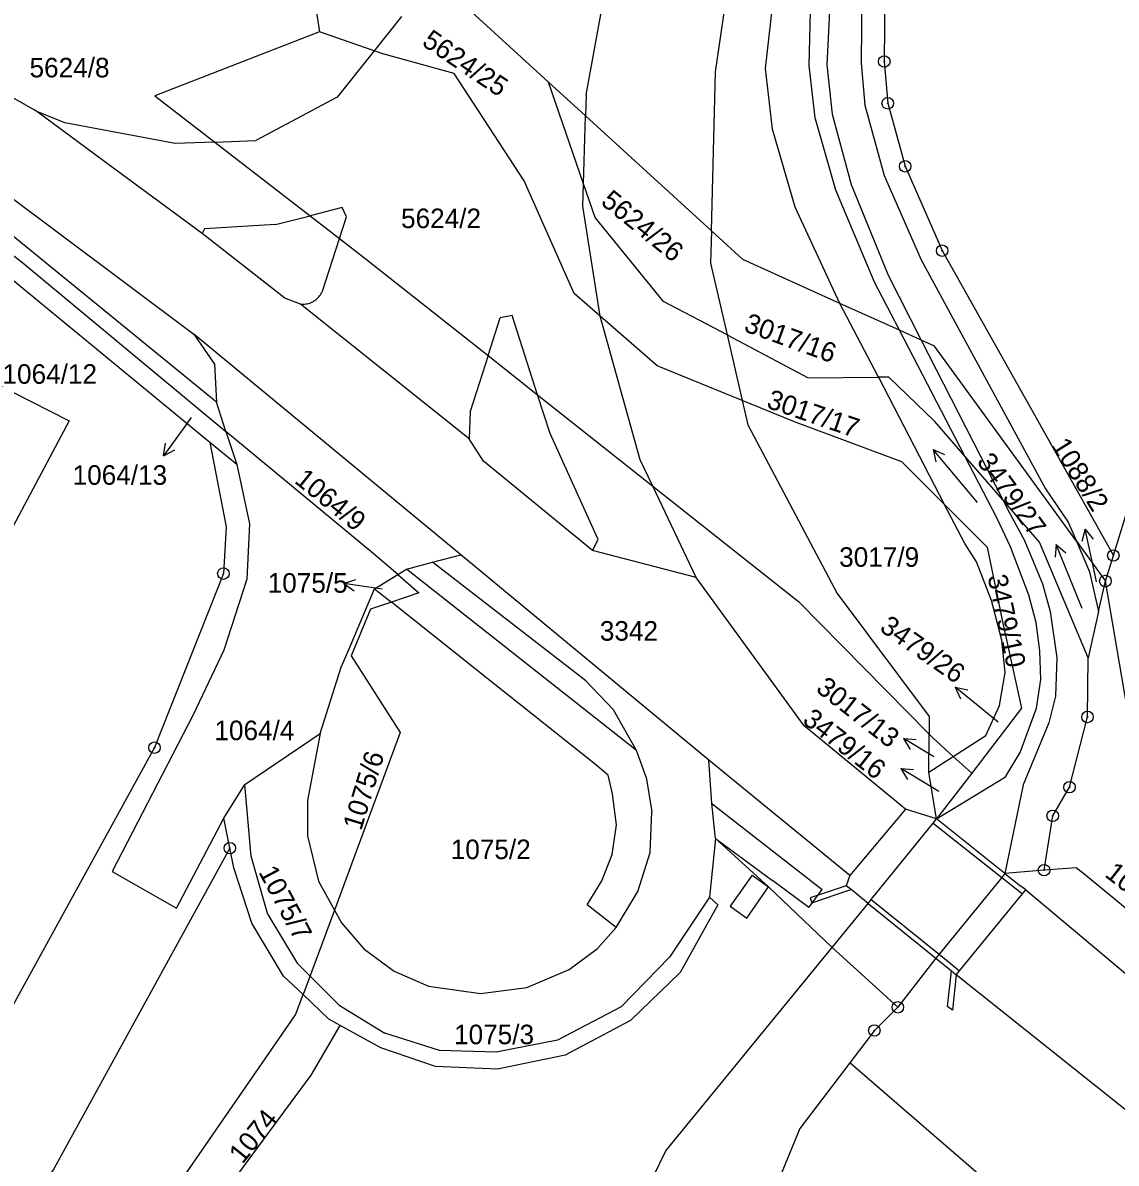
# Model space of a CAD drawing. Extents: x -733394 to -722299, y -1082822 to -1075049.
# Drawn here: x -727499.2 to -727404.2, y -1079475.4 to -1079376.3 of the extents above; entities that cross this region are included whole.
import ezdxf

# ---------------------------------------------------------------- set-up
doc = ezdxf.new("R2010")
doc.units = 0
for name, color, linetype in [('Hranice parcel', 7, 'Continuous'), ('Parcelní čísla', 7, 'Continuous'), ('Pop  PČ popisy', 7, 'Continuous'), ('Vnitřní kresba', 7, 'Continuous'), ('Značky bodu BP', 7, 'Continuous'), ('Značky kultur', 7, 'Continuous')]:
    doc.layers.add(name, color=color, linetype=linetype)

msp = doc.modelspace()

# ---------------------------------------------------------------- linework, layer by layer
at = {"layer": 'Hranice parcel'}
for p, q in [((-727474.82, -1079368.07), (-727473.47, -1079377.09)), ((-727453.54, -1079381.47), (-727464.31, -1079371.63)), ((-727482.98, -1079412.8), (-727501.22, -1079397.8)), ((-727424.88, -1079407.13), (-727428.22, -1079400.7)), ((-727438.03, -1079403.45), (-727436.72, -1079409.14)), ((-727424.88, -1079407.13), (-727419.15, -1079418.17)), ((-727481.59, -1079411.83), (-727482.41, -1079409.29)), ((-727407.67, -1079421.38), (-727405.15, -1079424.84)), ((-727405.15, -1079424.84), (-727404.46, -1079422.62)), ((-727468.67, -1079425.51), (-727466.65, -1079424.27)), ((-727405.75, -1079427.49), (-727405.15, -1079424.84)), ((-727468.67, -1079425.51), (-727467.21, -1079426.67)), ((-727405.75, -1079427.49), (-727406.65, -1079431.5)), ((-727420.49, -1079441.45), (-727420.48, -1079438.15)), ((-727420.49, -1079441.45), (-727418.38, -1079440.09)), ((-727418.38, -1079440.09), (-727416.77, -1079441.54)), ((-727419.83, -1079445.52), (-727420.49, -1079441.45)), ((-727416.77, -1079441.54), (-727419.83, -1079445.52)), ((-727413.88, -1079450.25), (-727419.83, -1079445.52)), ((-727410.48, -1079449.97), (-727413.88, -1079450.25)), ((-727472.16, -1079453.44), (-727474.89, -1079460.79)), ((-727398.19, -1079491.92), (-727427.36, -1079466.71))]:
    msp.add_line(p, q, dxfattribs=at)
for points in [[(-727404.46, -1079422.62), (-727372.56, -1079318.98), (-727342.08, -1079276.53), (-727338.64, -1079265.67)], [(-727413.54, -1079280.68), (-727416.43, -1079306.85), (-727423.15, -1079362.08), (-727424.33, -1079373.63), (-727424.37, -1079379.68), (-727424.07, -1079383.31), (-727422.55, -1079388.79), (-727419.34, -1079396.12), (-727404.46, -1079422.62)], [(-727416.19, -1079286.42), (-727418.42, -1079306.63), (-727425.14, -1079361.87), (-727426.32, -1079373.42), (-727426.37, -1079379.83), (-727426.06, -1079383.48), (-727424.39, -1079389.59), (-727421.17, -1079396.92), (-727410.37, -1079416.81), (-727408.38, -1079419.71), (-727407.67, -1079421.38)], [(-727428.22, -1079400.7), (-727432.1, -1079392.33), (-727434.07, -1079385.55), (-727434.69, -1079380.28), (-727433.93, -1079373.61), (-727432.34, -1079361.12), (-727426.17, -1079306.09), (-727424.52, -1079289.41)], [(-727439.39, -1079394.4), (-727439.03, -1079380.58), (-727436.55, -1079363.54), (-727431.1, -1079328.67), (-727428.57, -1079294.79), (-727428.25, -1079290.75)], [(-727419.83, -1079445.52), (-727422.52, -1079444.67), (-727431.33, -1079437.41), (-727440.71, -1079424.52), (-727449.74, -1079422.19), (-727459.19, -1079414.41), (-727460.45, -1079412.47), (-727475.11, -1079400.76), (-727476.46, -1079400.24), (-727483.64, -1079394.64), (-727492.22, -1079388.31), (-727498.02, -1079384.02), (-727498.32, -1079383.85), (-727511.02, -1079376.64)], [(-727473.47, -1079377.09), (-727487.76, -1079382.67), (-727482.56, -1079386.68), (-727474.28, -1079393.08), (-727471.72, -1079395.06), (-727469.36, -1079396.88), (-727458.81, -1079405.24), (-727454.5, -1079408.65), (-727444.49, -1079416.58), (-727431.81, -1079426.62), (-727420.48, -1079438.15)], [(-727436.72, -1079409.14), (-727444.1, -1079406.12), (-727449.07, -1079401.81), (-727451.32, -1079399.85), (-727455.67, -1079390.06), (-727461.76, -1079380.73), (-727467.95, -1079379), (-727468.7, -1079378.74), (-727473.47, -1079377.09)], [(-727438.03, -1079403.45), (-727443.55, -1079400.53), (-727449.5, -1079393.23), (-727450.51, -1079390.3), (-727453.54, -1079381.47)], [(-727439.39, -1079394.4), (-727450.34, -1079384.39), (-727453.54, -1079381.47)], [(-727482.41, -1079409.29), (-727503.69, -1079391.94), (-727510.6, -1079386.96), (-727514.99, -1079384.32)], [(-727439.39, -1079394.4), (-727439.46, -1079397.22), (-727438.03, -1079403.45)], [(-727428.22, -1079400.7), (-727436.67, -1079396.88), (-727439.39, -1079394.4)], [(-727501.22, -1079397.8), (-727500.44, -1079396.24), (-727499.24, -1079397.19), (-727481.59, -1079411.83)], [(-727407.67, -1079421.38), (-727420, -1079404.41), (-727421.16, -1079403.89), (-727423.04, -1079403.04), (-727428.22, -1079400.7)], [(-727461.17, -1079422.57), (-727484.37, -1079403.37), (-727482.59, -1079405.98), (-727482.41, -1079409.29)], [(-727438.03, -1079403.45), (-727430.97, -1079407.18), (-727424.88, -1079407.13)], [(-727505.2, -1079405.84), (-727495.22, -1079410.9), (-727506.19, -1079431.52)], [(-727406.65, -1079431.5), (-727410.88, -1079421.46), (-727414.06, -1079417.79), (-727417.36, -1079413.97), (-727419.97, -1079410.96), (-727423.98, -1079407.12), (-727424.88, -1079407.13)], [(-727419.15, -1079418.17), (-727422.83, -1079414.48), (-727432.16, -1079411), (-727436.72, -1079409.14)], [(-727436.72, -1079409.14), (-727436.23, -1079411.27), (-727428.47, -1079425.91), (-727420.48, -1079436.62), (-727420.48, -1079438.15)], [(-727481.59, -1079411.83), (-727480.65, -1079414.72), (-727482.98, -1079412.8)], [(-727466.65, -1079424.27), (-727468.81, -1079422.41), (-727481.59, -1079411.83)], [(-727482.98, -1079412.8), (-727481.58, -1079420.12), (-727481.81, -1079424.19), (-727487.8, -1079439.32), (-727504.66, -1079469.97), (-727517.24, -1079489.23), (-727521.73, -1079495.33), (-727525.41, -1079495.74), (-727529.37, -1079494.37)], [(-727418.38, -1079440.09), (-727415.54, -1079438.27), (-727414.34, -1079435.67), (-727413.86, -1079432.78), (-727414.16, -1079429.99), (-727415.06, -1079426.53), (-727416.35, -1079423.17), (-727417.38, -1079421.57), (-727419.15, -1079418.17)], [(-727419.15, -1079418.17), (-727415.43, -1079421.89), (-727414.06, -1079428.5), (-727412.43, -1079435.89), (-727416.77, -1079441.54)], [(-727407.67, -1079421.38), (-727406.53, -1079424.04), (-727405.75, -1079427.49)], [(-727466.65, -1079424.27), (-727465.89, -1079423.8), (-727463.63, -1079423.21), (-727461.17, -1079422.57)], [(-727439.03, -1079447.22), (-727439.35, -1079444.17), (-727439.61, -1079440.41), (-727461.17, -1079422.57)], [(-727466.65, -1079424.27), (-727464.81, -1079425.85), (-727467.21, -1079426.67)], [(-727375.71, -1079478.43), (-727383.91, -1079466.76), (-727402.06, -1079442.84), (-727405.15, -1079424.84)], [(-727473.41, -1079438.08), (-727471.56, -1079432.32), (-727470.97, -1079430.92), (-727468.67, -1079425.51)], [(-727467.21, -1079426.67), (-727469.03, -1079427.29), (-727470.7, -1079431.33), (-727466.44, -1079438.01), (-727472.16, -1079453.44)], [(-727472.16, -1079453.44), (-727471.55, -1079454.55), (-727469.6, -1079456.81), (-727466.96, -1079458.75), (-727463.97, -1079460.04), (-727459.47, -1079460.7), (-727455.43, -1079460.18), (-727451.75, -1079458.61), (-727449.28, -1079456.77), (-727447.68, -1079454.95), (-727450.19, -1079452.98), (-727448.91, -1079450.91), (-727448.01, -1079448.61), (-727447.64, -1079446.04), (-727447.98, -1079443.32), (-727448.37, -1079441.72), (-727449.62, -1079440.66), (-727458.22, -1079433.82), (-727467.21, -1079426.67)], [(-727410.48, -1079449.97), (-727409.73, -1079445.25), (-727408.27, -1079442.75), (-727406.71, -1079436.65), (-727406.65, -1079431.5)], [(-727481.25, -1079448.05), (-727481.77, -1079445.44), (-727479.94, -1079442.53), (-727473.41, -1079438.08)], [(-727473.41, -1079438.08), (-727474.51, -1079443.9), (-727474.5, -1079446.99), (-727473.54, -1079450.93), (-727472.16, -1079453.44)], [(-727420.48, -1079438.15), (-727420.16, -1079438.48), (-727418.38, -1079440.09)], [(-727428.9, -1079456.68), (-727425.78, -1079452.86), (-727425.5, -1079452.51), (-727420.11, -1079445.87), (-727419.83, -1079445.52)], [(-727439.03, -1079447.22), (-727439.56, -1079452.32), (-727438.83, -1079452.99), (-727442.12, -1079458.85), (-727446.42, -1079463.04), (-727452.1, -1079466.05), (-727457.99, -1079467.26), (-727463.36, -1079467.03), (-727468.14, -1079465.41), (-727471.65, -1079463.46)], [(-727428.9, -1079456.68), (-727434.42, -1079451.43), (-727439.03, -1079447.22)], [(-727481.25, -1079448.05), (-727496.56, -1079475.94), (-727508.76, -1079494.29), (-727519.05, -1079507.3), (-727527.21, -1079510.55), (-727531.63, -1079511.62), (-727540.91, -1079512.38)], [(-727474.89, -1079460.79), (-727476.59, -1079459.19), (-727479.34, -1079454.57), (-727480.91, -1079449.78), (-727481.25, -1079448.05)], [(-727413.88, -1079450.25), (-727414.16, -1079450.6), (-727419.61, -1079457.28), (-727419.89, -1079457.63), (-727423.19, -1079461.89), (-727425.23, -1079463.91), (-727427.36, -1079466.71)], [(-727375.71, -1079478.43), (-727385.85, -1079467.72), (-727406.89, -1079450.41), (-727407.69, -1079449.76), (-727410.48, -1079449.97)], [(-727495.95, -1079524.94), (-727479.46, -1079516.81), (-727474.76, -1079509.44), (-727466.84, -1079505.99), (-727460.33, -1079492.21), (-727449.78, -1079487.58), (-727443.35, -1079474.37), (-727428.9, -1079456.68)], [(-727487.84, -1079497.7), (-727489.56, -1079496.32), (-727485.08, -1079476.37), (-727475.53, -1079462.53), (-727474.89, -1079460.79)], [(-727471.65, -1079463.46), (-727472.64, -1079462.91), (-727474.89, -1079460.79)], [(-727487.84, -1079497.7), (-727484.48, -1079486.2), (-727481.45, -1079477.64), (-727474.18, -1079467.79), (-727471.65, -1079463.46)], [(-727427.36, -1079466.71), (-727431.71, -1079472.43), (-727436.45, -1079483.98), (-727443.93, -1079491.9), (-727452.94, -1079496.35), (-727458.07, -1079500.47), (-727459.26, -1079508.63)]]:
    msp.add_lwpolyline(points, dxfattribs=at)
at = {"layer": 'Pop  PČ popisy'}
for p, q in [((-727484.61, -1079410.62), (-727485.26, -1079411.52)), ((-727485.26, -1079411.52), (-727487.024, -1079413.948)), ((-727487.024, -1079413.948), (-727486.84, -1079412.843)), ((-727487.024, -1079413.948), (-727486.03, -1079413.432)), ((-727406.904, -1079420.315), (-727407.186, -1079421.398)), ((-727406.28, -1079423.25), (-727406.904, -1079420.315)), ((-727406.904, -1079420.315), (-727406.206, -1079421.19)), ((-727405.92, -1079424.9), (-727406.28, -1079423.25)), ((-727471.352, -1079425.062), (-727470.29, -1079424.706)), ((-727468.38, -1079425.48), (-727471.352, -1079425.062)), ((-727471.352, -1079425.062), (-727470.43, -1079425.698)), ((-727468.01, -1079425.53), (-727468.38, -1079425.48)), ((-727415.88, -1079435.95), (-727418.212, -1079434.061)), ((-727418.212, -1079434.061), (-727417.119, -1079434.303)), ((-727418.212, -1079434.061), (-727417.749, -1079435.081)), ((-727414.48, -1079437.1), (-727415.88, -1079435.95)), ((-727420.14, -1079440.07), (-727422.712, -1079438.524)), ((-727422.712, -1079438.524), (-727421.596, -1079438.611)), ((-727422.712, -1079438.524), (-727422.112, -1079439.469)), ((-727420.07, -1079440.11), (-727420.14, -1079440.07)), ((-727420.37, -1079442.68), (-727422.942, -1079441.134)), ((-727422.942, -1079441.134), (-727421.826, -1079441.221)), ((-727422.942, -1079441.134), (-727422.342, -1079442.079)), ((-727419.63, -1079443.12), (-727420.37, -1079442.68))]:
    msp.add_line(p, q, dxfattribs=at)
at = {"layer": 'Vnitřní kresba'}
for p, q in [((-727429.02, -1079373.24), (-727429.36, -1079379.96)), ((-727430.9, -1079380.03), (-727430.74, -1079373.4)), ((-727450.29, -1079382.59), (-727448.84, -1079374.64)), ((-727466.32, -1079375.76), (-727468.7, -1079378.74)), ((-727468.7, -1079378.74), (-727471.93, -1079382.79)), ((-727430.38, -1079384.57), (-727430.9, -1079380.03)), ((-727429.36, -1079379.96), (-727428.91, -1079384.27)), ((-727471.93, -1079382.79), (-727478.98, -1079386.55)), ((-727450.29, -1079382.59), (-727450.34, -1079384.39)), ((-727495.59, -1079385), (-727498.02, -1079384.02)), ((-727485.99, -1079386.81), (-727495.59, -1079385)), ((-727450.51, -1079390.3), (-727450.34, -1079384.39)), ((-727428.57, -1079390.86), (-727430.38, -1079384.57)), ((-727428.91, -1079384.27), (-727427.25, -1079390.38)), ((-727482.56, -1079386.68), (-727485.99, -1079386.81)), ((-727482.56, -1079386.68), (-727478.98, -1079386.55)), ((-727505.5, -1079387.59), (-727484.37, -1079403.37)), ((-727450.56, -1079392.26), (-727450.51, -1079390.3)), ((-727425.21, -1079398.85), (-727428.57, -1079390.86)), ((-727427.25, -1079390.38), (-727424.04, -1079398.24)), ((-727477.27, -1079393.84), (-727474.28, -1079393.08)), ((-727471.49, -1079392.37), (-727474.28, -1079393.08)), ((-727471.11, -1079393.18), (-727471.49, -1079392.37)), ((-727449.07, -1079401.81), (-727450.56, -1079392.26)), ((-727477.27, -1079393.84), (-727483.45, -1079394.23)), ((-727471.72, -1079395.06), (-727471.11, -1079393.18)), ((-727483.45, -1079394.23), (-727483.64, -1079394.64)), ((-727473.21, -1079399.64), (-727471.72, -1079395.06)), ((-727423.04, -1079403.04), (-727425.21, -1079398.85)), ((-727424.04, -1079398.24), (-727421.16, -1079403.89)), ((-727458.81, -1079405.24), (-727457.76, -1079401.95)), ((-727456.72, -1079401.77), (-727457.76, -1079401.95)), ((-727454.5, -1079408.65), (-727456.72, -1079401.77)), ((-727445.58, -1079414.29), (-727449.07, -1079401.81)), ((-727417.36, -1079413.97), (-727423.04, -1079403.04)), ((-727421.16, -1079403.89), (-727414.06, -1079417.79)), ((-727458.81, -1079405.24), (-727460.35, -1079410.1)), ((-727453.41, -1079412.01), (-727454.5, -1079408.65)), ((-727460.35, -1079410.1), (-727460.45, -1079412.47)), ((-727449.24, -1079421.24), (-727453.41, -1079412.01)), ((-727480.65, -1079414.72), (-727479.53, -1079419.86)), ((-727444.49, -1079416.58), (-727445.58, -1079414.29)), ((-727414.55, -1079419.39), (-727417.36, -1079413.97)), ((-727440.71, -1079424.52), (-727444.49, -1079416.58)), ((-727414.06, -1079417.79), (-727413.46, -1079418.96)), ((-727479.53, -1079419.86), (-727479.76, -1079424.67)), ((-727413.39, -1079421.85), (-727414.55, -1079419.39)), ((-727413.46, -1079418.96), (-727412.18, -1079421.3)), ((-727449.74, -1079422.19), (-727449.24, -1079421.24)), ((-727411.8, -1079426.08), (-727413.39, -1079421.85)), ((-727412.18, -1079421.3), (-727410.61, -1079425.09)), ((-727445.91, -1079439.56), (-727465.89, -1079423.8)), ((-727450.31, -1079433.5), (-727463.63, -1079423.21)), ((-727479.76, -1079424.67), (-727481.77, -1079430.86)), ((-727410.61, -1079425.09), (-727409.94, -1079427.49)), ((-727411.17, -1079428.45), (-727411.8, -1079426.08)), ((-727409.94, -1079427.49), (-727409.37, -1079431.5)), ((-727410.85, -1079430.9), (-727411.17, -1079428.45)), ((-727481.77, -1079430.86), (-727484.43, -1079436.46)), ((-727410.77, -1079433.41), (-727410.85, -1079430.9)), ((-727409.37, -1079431.5), (-727409.49, -1079434.84)), ((-727447.91, -1079436.03), (-727450.31, -1079433.5)), ((-727411.14, -1079435.88), (-727410.77, -1079433.41)), ((-727409.49, -1079434.84), (-727410.08, -1079437.15)), ((-727484.43, -1079436.46), (-727491.48, -1079450.08)), ((-727445.91, -1079439.56), (-727447.91, -1079436.03)), ((-727412.57, -1079439.74), (-727411.14, -1079435.88)), ((-727410.08, -1079437.15), (-727412.29, -1079442.55)), ((-727445.07, -1079441.88), (-727445.91, -1079439.56)), ((-727427.37, -1079450.44), (-727439.61, -1079440.41)), ((-727413.84, -1079441.87), (-727412.57, -1079439.74)), ((-727479.41, -1079448.75), (-727479.94, -1079442.53)), ((-727445.07, -1079441.88), (-727444.56, -1079444.91)), ((-727419.83, -1079445.52), (-727413.84, -1079441.87)), ((-727412.29, -1079442.55), (-727413.88, -1079450.25)), ((-727439.35, -1079444.17), (-727429.76, -1079451.66)), ((-727422.52, -1079444.67), (-727427.37, -1079450.44)), ((-727485.89, -1079453.28), (-727481.77, -1079445.44)), ((-727444.71, -1079448.44), (-727444.56, -1079444.91)), ((-727420.11, -1079445.87), (-727414.16, -1079450.6)), ((-727439.03, -1079447.22), (-727434.09, -1079450.87)), ((-727445.8, -1079451.83), (-727444.71, -1079448.44)), ((-727477.95, -1079453.82), (-727479.41, -1079448.75)), ((-727491.48, -1079450.08), (-727485.89, -1079453.28)), ((-727435.84, -1079450.41), (-727437.75, -1079453.11)), ((-727435.84, -1079450.41), (-727434.42, -1079451.43)), ((-727427.37, -1079450.44), (-727427.68, -1079451.32)), ((-727414.16, -1079450.6), (-727412.35, -1079452.03)), ((-727413.88, -1079450.25), (-727412.49, -1079451.35)), ((-727436.32, -1079454.13), (-727434.42, -1079451.43)), ((-727430.92, -1079453.22), (-727434.09, -1079450.87)), ((-727427.68, -1079451.32), (-727430.81, -1079452.37)), ((-727427.26, -1079451.66), (-727427.68, -1079451.32)), ((-727412.07, -1079451.68), (-727412.49, -1079451.35)), ((-727447.68, -1079454.95), (-727445.8, -1079451.83)), ((-727439.56, -1079452.32), (-727443.04, -1079457.54)), ((-727430.92, -1079453.22), (-727429.76, -1079451.66)), ((-727430.81, -1079452.37), (-727430.67, -1079452.8)), ((-727430.67, -1079452.8), (-727427.54, -1079451.75)), ((-727427.54, -1079451.75), (-727427.26, -1079451.66)), ((-727425.78, -1079452.86), (-727427.26, -1079451.66)), ((-727425.5, -1079452.51), (-727419.61, -1079457.28)), ((-727417.83, -1079458.72), (-727412.35, -1079452.03)), ((-727412.35, -1079452.03), (-727412.07, -1079451.68)), ((-727412.07, -1079451.68), (-727388.73, -1079471.3)), ((-727437.75, -1079453.11), (-727436.32, -1079454.13)), ((-727425.78, -1079452.86), (-727419.89, -1079457.63)), ((-727477.95, -1079453.82), (-727475.39, -1079458.04)), ((-727443.04, -1079457.54), (-727447.25, -1079461.84)), ((-727428.9, -1079456.68), (-727423.19, -1079461.89)), ((-727419.61, -1079457.28), (-727417.83, -1079458.72)), ((-727475.39, -1079458.04), (-727471.75, -1079461.71)), ((-727419.89, -1079457.63), (-727418.53, -1079458.73)), ((-727418.86, -1079461.81), (-727418.53, -1079458.73)), ((-727418.53, -1079458.73), (-727418.11, -1079459.07)), ((-727418.11, -1079459.07), (-727418.44, -1079462.14)), ((-727418.11, -1079459.07), (-727417.83, -1079458.72)), ((-727378.42, -1079490.75), (-727418.11, -1079459.07)), ((-727471.75, -1079461.71), (-727467.78, -1079464.13)), ((-727447.25, -1079461.84), (-727452.76, -1079464.75)), ((-727418.44, -1079462.14), (-727418.86, -1079461.81)), ((-727463.02, -1079465.65), (-727467.78, -1079464.13)), ((-727452.76, -1079464.75), (-727458.09, -1079465.8)), ((-727458.09, -1079465.8), (-727463.02, -1079465.65))]:
    msp.add_line(p, q, dxfattribs=at)
msp.add_lwpolyline([(-727475.11, -1079400.76), (-727474.992, -1079400.771), (-727474.873, -1079400.773), (-727474.755, -1079400.768), (-727474.637, -1079400.756), (-727474.52, -1079400.735), (-727474.405, -1079400.707), (-727474.292, -1079400.672), (-727474.181, -1079400.629), (-727474.074, -1079400.579), (-727473.97, -1079400.523), (-727473.87, -1079400.459), (-727473.774, -1079400.389), (-727473.683, -1079400.313), (-727473.597, -1079400.231), (-727473.517, -1079400.144), (-727473.443, -1079400.052), (-727473.375, -1079399.955), (-727473.313, -1079399.853), (-727473.258, -1079399.748), (-727473.21, -1079399.64)], dxfattribs=at)
at = {"layer": 'Značky bodu BP'}
for centre, radius in [((-727424.37, -1079379.68), 0.5), ((-727424.37, -1079379.68), 0.0303), ((-727424.07, -1079383.31), 0.5), ((-727424.07, -1079383.31), 0.0303), ((-727422.55, -1079388.79), 0.5), ((-727422.55, -1079388.79), 0.0303), ((-727419.34, -1079396.12), 0.5), ((-727419.34, -1079396.12), 0.0303), ((-727404.46, -1079422.62), 0.5), ((-727404.46, -1079422.62), 0.0303), ((-727481.81, -1079424.19), 0.5), ((-727481.81, -1079424.19), 0.0303), ((-727405.15, -1079424.84), 0.5), ((-727405.15, -1079424.84), 0.0303), ((-727406.71, -1079436.65), 0.5), ((-727406.71, -1079436.65), 0.0303), ((-727487.8, -1079439.32), 0.5), ((-727487.8, -1079439.32), 0.0303), ((-727408.27, -1079442.75), 0.5), ((-727408.27, -1079442.75), 0.0303), ((-727409.73, -1079445.25), 0.5), ((-727409.73, -1079445.25), 0.0303), ((-727481.25, -1079448.05), 0.5), ((-727481.25, -1079448.05), 0.0303), ((-727410.48, -1079449.97), 0.5), ((-727410.48, -1079449.97), 0.0303), ((-727423.19, -1079461.89), 0.5), ((-727423.19, -1079461.89), 0.0303), ((-727425.23, -1079463.91), 0.5), ((-727425.23, -1079463.91), 0.0303)]:
    msp.add_circle(centre, radius, dxfattribs=at)
at = {"layer": 'Značky kultur'}
for p, q in [((-727416.276, -1079418.009), (-727420.133, -1079413.413)), ((-727420.133, -1079413.413), (-727419.889, -1079414.484)), ((-727420.133, -1079413.413), (-727419.121, -1079413.839)), ((-727409.422, -1079421.659), (-727409.521, -1079422.753)), ((-727407.175, -1079427.222), (-727409.422, -1079421.659)), ((-727409.422, -1079421.659), (-727408.591, -1079422.378))]:
    msp.add_line(p, q, dxfattribs=at)

# ---------------------------------------------------------------- texts
at = {"layer": 'Parcelní čísla'}
for s, rotation, p in [('5624/25', 326, (-727464.645, -1079378.214)), ('5624/26', 321, (-727449.094, -1079392.03)), ('3017/16', 340, (-727436.66, -1079403.098)), ('3017/17', 341, (-727434.686, -1079409.743)), ('1088/2', 302, (-727409.894, -1079413.053)), ('3479/27', 306, (-727416.387, -1079414.469)), ('1064/9', 321, (-727475.724, -1079416.23)), ('3479/10', 282, (-727415.401, -1079424.446)), ('3479/26', 325, (-727424.865, -1079429.103)), ('3017/13', 322, (-727430.402, -1079434.363)), ('3479/16', 322, (-727431.572, -1079437.113)), ('1075/6', 73, (-727469.837, -1079446.598)), ('1088/3', 322, (-727405.293, -1079450.459)), ('1075/7', 298, (-727478.79, -1079450.129)), ('1074', 51, (-727480.149, -1079475.574))]:
    msp.add_text(s, height=1.7, rotation=rotation, dxfattribs=at).set_placement(p)
for s, p in [('5624/8', (-727498.66, -1079381.06)), ('5624/2', (-727466.37, -1079394.16)), ('1064/12', (-727501.01, -1079407.693)), ('1064/13', (-727494.916, -1079416.473)), ('3017/9', (-727428.29, -1079423.6)), ('1075/5', (-727477.961, -1079425.85)), ('3342', (-727449.09, -1079430.02)), ('1064/4', (-727482.59, -1079438.67)), ('1075/2', (-727462.05, -1079449.01)), ('1075/3', (-727461.76, -1079465.1))]:
    msp.add_text(s, height=1.7, dxfattribs=at).set_placement(p)

doc.saveas('drawing.dxf')
